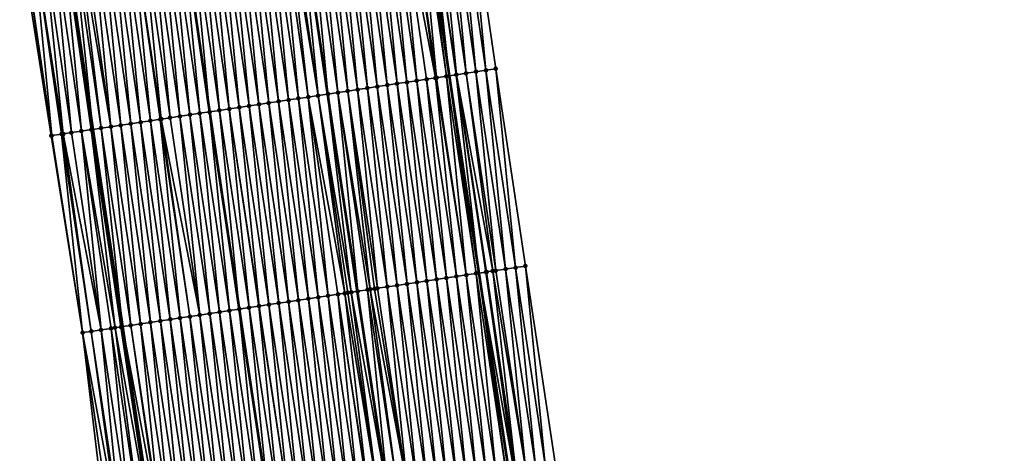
# Model space of a CAD drawing. Header units: feet. Extents: x 2010743 to 2022806, y 818705 to 837694.
# Tile 270 of 531: x 2011540 to 2011638, y 827422 to 827466. Entities that reach past the tile are written whole.
import ezdxf

# ---------------------------------------------------------------- set-up
doc = ezdxf.new("R2010")
doc.units = ezdxf.units.FT
doc.header["$MEASUREMENT"] = 0
for name, color, linetype, lineweight in [('EP_Travel Lane', 172, 'Continuous', 53), ('Road Shots', 141, 'Continuous', 100), ('STRIPING', 60, 'Continuous', 53)]:
    doc.layers.add(name, color=color, linetype=linetype, lineweight=lineweight)
doc.layers.add('I-77-MM17-21_NB-Surface-Border', color=7, linetype='Continuous')
doc.layers.add('I-77-MM17-21_NB-Surface-TIN', color=7, linetype='Continuous')

msp = doc.modelspace()

# ---------------------------------------------------------------- linework, layer by layer
at = {"layer": 'EP_Travel Lane'}
for points in [[(2011579.91, 827479.554, 307.136), (2011582.754, 827460.029, 307.132), (2011585.73, 827440.252, 307.147), (2011588.706, 827420.474, 307.162), (2011591.681, 827400.697, 307.152), (2011594.777, 827381.293, 307.175), (2011598.063, 827361.565, 307.187), (2011601.349, 827341.837, 307.243), (2011604.635, 827322.109, 307.284), (2011608.035, 827302.71, 307.321), (2011611.592, 827283.029, 307.355), (2011615.149, 827263.348, 307.39), (2011618.707, 827243.667, 307.439), (2011622.355, 827224.284, 307.499), (2011626.149, 827204.647, 307.551), (2011629.944, 827185.01, 307.612), (2011633.739, 827165.374, 307.692)], [(2011544.137, 827474.614, 308.56), (2011547.036, 827454.656, 308.531), (2011550.012, 827434.879, 308.571), (2011552.988, 827415.102, 308.601), (2011555.963, 827395.324, 308.628), (2011559.156, 827375.361, 308.668), (2011562.442, 827355.633, 308.652), (2011565.727, 827335.905, 308.666), (2011569.013, 827316.176, 308.661), (2011572.49, 827296.288, 308.675), (2011576.048, 827276.607, 308.738), (2011579.605, 827256.926, 308.763), (2011583.162, 827237.245, 308.8), (2011586.897, 827217.423, 308.839), (2011590.699, 827197.787, 308.857), (2011594.501, 827178.152, 308.927)]]:
    msp.add_polyline3d(points, dxfattribs=at)
at = {"layer": 'I-77-MM17-21_NB-Surface-Border', "color": 3, "linetype": 'Continuous', "lineweight": -3}
for points in [[(2011584.602, 827480.202, 306.948), (2011587.43, 827460.733, 306.939), (2011590.406, 827440.955, 306.978), (2011593.382, 827421.178, 306.965), (2011597.346, 827401.549, 306.933), (2011600.433, 827382.235, 306.932), (2011604.706, 827362.671, 306.905), (2011607.992, 827342.943, 306.962), (2011611.277, 827323.215, 307.005), (2011613.672, 827303.729, 307.071), (2011617.23, 827284.048, 307.116), (2011620.787, 827264.367, 307.165), (2011623.36, 827244.508, 307.251), (2011626.02, 827224.993, 307.37), (2011630.804, 827205.548, 307.382), (2011634.606, 827185.912, 307.44), (2011638.408, 827166.277, 307.495)], [(2011589.723, 827177.227, 309.091), (2011586.054, 827196.888, 309.034), (2011582.68, 827216.607, 309.012), (2011578.77, 827236.451, 309.003), (2011574.496, 827256.003, 309.004), (2011570.59, 827275.621, 308.971), (2011566.714, 827295.244, 308.907), (2011563.209, 827315.21, 308.848), (2011560.123, 827334.971, 308.829), (2011557.085, 827354.741, 308.805), (2011554.005, 827374.503, 308.799), (2011551.038, 827394.583, 308.772), (2011548.375, 827414.408, 308.741), (2011546.027, 827434.28, 308.703), (2011542.884, 827454.032, 308.661), (2011539.718, 827474.004, 308.687)]]:
    msp.add_polyline3d(points, dxfattribs=at)
at = {"layer": 'I-77-MM17-21_NB-Surface-TIN', "color": 128, "linetype": 'Continuous', "lineweight": -3}
for points in [[(2011581.497, 827459.84, 307.18), (2011579.649, 827479.518, 307.146), (2011578.658, 827479.381, 307.193)], [(2011582.486, 827459.989, 307.14), (2011579.91, 827479.554, 307.136), (2011579.649, 827479.518, 307.146)], [(2011581.497, 827459.84, 307.18), (2011582.486, 827459.989, 307.14), (2011579.649, 827479.518, 307.146)], [(2011580.639, 827479.655, 307.109), (2011579.91, 827479.554, 307.136), (2011582.754, 827460.029, 307.132)], [(2011582.486, 827459.989, 307.14), (2011582.754, 827460.029, 307.132), (2011579.91, 827479.554, 307.136)], [(2011583.485, 827460.139, 307.11), (2011581.63, 827479.792, 307.075), (2011580.639, 827479.655, 307.109)], [(2011583.475, 827460.138, 307.111), (2011580.639, 827479.655, 307.109), (2011582.754, 827460.029, 307.132)], [(2011583.475, 827460.138, 307.111), (2011583.485, 827460.139, 307.11), (2011580.639, 827479.655, 307.109)], [(2011584.463, 827460.286, 307.075), (2011582.62, 827479.929, 307.031), (2011581.63, 827479.792, 307.075)], [(2011583.485, 827460.139, 307.11), (2011584.463, 827460.286, 307.075), (2011581.63, 827479.792, 307.075)], [(2011585.452, 827460.435, 307.029), (2011583.611, 827480.066, 306.987), (2011582.62, 827479.929, 307.031)], [(2011584.463, 827460.286, 307.075), (2011585.452, 827460.435, 307.029), (2011582.62, 827479.929, 307.031)], [(2011586.441, 827460.584, 306.982), (2011584.602, 827480.202, 306.948), (2011583.611, 827480.066, 306.987)], [(2011585.452, 827460.435, 307.029), (2011586.441, 827460.584, 306.982), (2011583.611, 827480.066, 306.987)], [(2011586.441, 827460.584, 306.982), (2011587.43, 827460.733, 306.939), (2011584.602, 827480.202, 306.948)], [(2011574.575, 827458.799, 307.442), (2011572.714, 827478.561, 307.423), (2011571.724, 827478.424, 307.461)], [(2011575.564, 827458.948, 307.405), (2011573.705, 827478.697, 307.39), (2011572.714, 827478.561, 307.423)], [(2011574.575, 827458.799, 307.442), (2011575.564, 827458.948, 307.405), (2011572.714, 827478.561, 307.423)], [(2011576.552, 827459.096, 307.371), (2011574.696, 827478.834, 307.357), (2011573.705, 827478.697, 307.39)], [(2011575.564, 827458.948, 307.405), (2011576.552, 827459.096, 307.371), (2011573.705, 827478.697, 307.39)], [(2011577.541, 827459.245, 307.337), (2011575.686, 827478.971, 307.321), (2011574.696, 827478.834, 307.357)], [(2011576.552, 827459.096, 307.371), (2011577.541, 827459.245, 307.337), (2011574.696, 827478.834, 307.357)], [(2011578.53, 827459.394, 307.301), (2011576.677, 827479.108, 307.283), (2011575.686, 827478.971, 307.321)], [(2011577.541, 827459.245, 307.337), (2011578.53, 827459.394, 307.301), (2011575.686, 827478.971, 307.321)], [(2011579.519, 827459.543, 307.266), (2011577.667, 827479.245, 307.239), (2011576.677, 827479.108, 307.283)], [(2011578.53, 827459.394, 307.301), (2011579.519, 827459.543, 307.266), (2011576.677, 827479.108, 307.283)], [(2011581.385, 827459.823, 307.186), (2011578.658, 827479.381, 307.193), (2011577.667, 827479.245, 307.239)], [(2011580.508, 827459.691, 307.227), (2011581.385, 827459.823, 307.186), (2011577.667, 827479.245, 307.239)], [(2011579.519, 827459.543, 307.266), (2011580.508, 827459.691, 307.227), (2011577.667, 827479.245, 307.239)], [(2011581.385, 827459.823, 307.186), (2011581.497, 827459.84, 307.18), (2011578.658, 827479.381, 307.193)], [(2011567.653, 827457.758, 307.715), (2011565.78, 827477.603, 307.698), (2011564.79, 827477.466, 307.73)], [(2011568.641, 827457.906, 307.685), (2011566.417, 827477.691, 307.683), (2011565.78, 827477.603, 307.698)], [(2011567.653, 827457.758, 307.715), (2011568.641, 827457.906, 307.685), (2011565.78, 827477.603, 307.698)], [(2011569.63, 827458.055, 307.653), (2011566.771, 827477.74, 307.674), (2011566.417, 827477.691, 307.683)], [(2011568.641, 827457.906, 307.685), (2011569.63, 827458.055, 307.653), (2011566.417, 827477.691, 307.683)], [(2011569.63, 827458.055, 307.653), (2011567.706, 827477.869, 307.637), (2011566.771, 827477.74, 307.674)], [(2011567.761, 827477.877, 307.635), (2011567.706, 827477.869, 307.637), (2011570.563, 827458.195, 307.617)], [(2011569.63, 827458.055, 307.653), (2011570.563, 827458.195, 307.617), (2011567.706, 827477.869, 307.637)], [(2011570.619, 827458.204, 307.615), (2011568.752, 827478.013, 307.583), (2011567.761, 827477.877, 307.635)], [(2011570.619, 827458.204, 307.615), (2011567.761, 827477.877, 307.635), (2011570.563, 827458.195, 307.617)], [(2011571.608, 827458.353, 307.57), (2011569.743, 827478.15, 307.537), (2011568.752, 827478.013, 307.583)], [(2011570.619, 827458.204, 307.615), (2011571.608, 827458.353, 307.57), (2011568.752, 827478.013, 307.583)], [(2011572.597, 827458.501, 307.523), (2011570.733, 827478.287, 307.5), (2011569.743, 827478.15, 307.537)], [(2011571.608, 827458.353, 307.57), (2011572.597, 827458.501, 307.523), (2011569.743, 827478.15, 307.537)], [(2011573.586, 827458.65, 307.482), (2011571.724, 827478.424, 307.461), (2011570.733, 827478.287, 307.5)], [(2011572.597, 827458.501, 307.523), (2011573.586, 827458.65, 307.482), (2011570.733, 827478.287, 307.5)], [(2011573.586, 827458.65, 307.482), (2011574.575, 827458.799, 307.442), (2011571.724, 827478.424, 307.461)], [(2011560.73, 827456.716, 307.987), (2011558.846, 827476.645, 307.962), (2011557.855, 827476.508, 308.007)], [(2011561.719, 827456.865, 307.946), (2011559.837, 827476.782, 307.922), (2011558.846, 827476.645, 307.962)], [(2011560.73, 827456.716, 307.987), (2011561.719, 827456.865, 307.946), (2011558.846, 827476.645, 307.962)], [(2011562.708, 827457.014, 307.905), (2011560.827, 827476.919, 307.885), (2011559.837, 827476.782, 307.922)], [(2011561.719, 827456.865, 307.946), (2011562.708, 827457.014, 307.905), (2011559.837, 827476.782, 307.922)], [(2011563.697, 827457.163, 307.867), (2011561.818, 827477.056, 307.849), (2011560.827, 827476.919, 307.885)], [(2011562.708, 827457.014, 307.905), (2011563.697, 827457.163, 307.867), (2011560.827, 827476.919, 307.885)], [(2011564.686, 827457.311, 307.83), (2011562.808, 827477.192, 307.809), (2011561.818, 827477.056, 307.849)], [(2011563.697, 827457.163, 307.867), (2011564.686, 827457.311, 307.83), (2011561.818, 827477.056, 307.849)], [(2011565.675, 827457.46, 307.788), (2011563.799, 827477.329, 307.77), (2011562.808, 827477.192, 307.809)], [(2011564.686, 827457.311, 307.83), (2011565.675, 827457.46, 307.788), (2011562.808, 827477.192, 307.809)], [(2011566.664, 827457.609, 307.749), (2011564.79, 827477.466, 307.73), (2011563.799, 827477.329, 307.77)], [(2011565.675, 827457.46, 307.788), (2011566.664, 827457.609, 307.749), (2011563.799, 827477.329, 307.77)], [(2011566.664, 827457.609, 307.749), (2011567.653, 827457.758, 307.715), (2011564.79, 827477.466, 307.73)], [(2011552.819, 827455.526, 308.313), (2011550.921, 827475.551, 308.296), (2011549.931, 827475.414, 308.335)], [(2011553.902, 827455.689, 308.272), (2011551.912, 827475.688, 308.256), (2011550.921, 827475.551, 308.296)], [(2011552.819, 827455.526, 308.313), (2011553.808, 827455.675, 308.276), (2011550.921, 827475.551, 308.296)], [(2011553.808, 827455.675, 308.276), (2011553.902, 827455.689, 308.272), (2011550.921, 827475.551, 308.296)], [(2011554.797, 827455.824, 308.236), (2011552.902, 827475.824, 308.217), (2011551.912, 827475.688, 308.256)], [(2011553.902, 827455.689, 308.272), (2011554.797, 827455.824, 308.236), (2011551.912, 827475.688, 308.256)], [(2011555.786, 827455.973, 308.197), (2011553.893, 827475.961, 308.178), (2011552.902, 827475.824, 308.217)], [(2011554.797, 827455.824, 308.236), (2011555.786, 827455.973, 308.197), (2011552.902, 827475.824, 308.217)], [(2011556.775, 827456.121, 308.158), (2011554.884, 827476.098, 308.136), (2011553.893, 827475.961, 308.178)], [(2011555.786, 827455.973, 308.197), (2011556.775, 827456.121, 308.158), (2011553.893, 827475.961, 308.178)], [(2011557.764, 827456.27, 308.118), (2011555.874, 827476.235, 308.098), (2011554.884, 827476.098, 308.136)], [(2011556.775, 827456.121, 308.158), (2011557.764, 827456.27, 308.118), (2011554.884, 827476.098, 308.136)], [(2011556.865, 827476.372, 308.059), (2011555.874, 827476.235, 308.098), (2011558.753, 827456.419, 308.076)], [(2011557.764, 827456.27, 308.118), (2011558.753, 827456.419, 308.076), (2011555.874, 827476.235, 308.098)], [(2011559.742, 827456.568, 308.033), (2011557.855, 827476.508, 308.007), (2011556.865, 827476.372, 308.059)], [(2011559.742, 827456.568, 308.033), (2011556.865, 827476.372, 308.059), (2011558.753, 827456.419, 308.076)], [(2011559.742, 827456.568, 308.033), (2011560.73, 827456.716, 307.987), (2011557.855, 827476.508, 308.007)], [(2011545.897, 827454.485, 308.58), (2011543.987, 827474.593, 308.565), (2011542.997, 827474.456, 308.595)], [(2011546.886, 827454.634, 308.536), (2011544.137, 827474.614, 308.56), (2011543.987, 827474.593, 308.565)], [(2011545.897, 827454.485, 308.58), (2011546.886, 827454.634, 308.536), (2011543.987, 827474.593, 308.565)], [(2011544.978, 827474.73, 308.531), (2011544.137, 827474.614, 308.56), (2011547.036, 827454.656, 308.531)], [(2011546.886, 827454.634, 308.536), (2011547.036, 827454.656, 308.531), (2011544.137, 827474.614, 308.56)], [(2011547.875, 827454.783, 308.501), (2011545.495, 827474.801, 308.513), (2011544.978, 827474.73, 308.531)], [(2011547.875, 827454.783, 308.501), (2011544.978, 827474.73, 308.531), (2011547.036, 827454.656, 308.531)], [(2011548.864, 827454.931, 308.462), (2011545.968, 827474.867, 308.493), (2011545.495, 827474.801, 308.513)], [(2011547.875, 827454.783, 308.501), (2011548.864, 827454.931, 308.462), (2011545.495, 827474.801, 308.513)], [(2011548.864, 827454.931, 308.462), (2011546.959, 827475.003, 308.448), (2011545.968, 827474.867, 308.493)], [(2011549.853, 827455.08, 308.42), (2011547.95, 827475.14, 308.41), (2011546.959, 827475.003, 308.448)], [(2011548.864, 827454.931, 308.462), (2011549.853, 827455.08, 308.42), (2011546.959, 827475.003, 308.448)], [(2011550.842, 827455.229, 308.383), (2011548.94, 827475.277, 308.373), (2011547.95, 827475.14, 308.41)], [(2011549.853, 827455.08, 308.42), (2011550.842, 827455.229, 308.383), (2011547.95, 827475.14, 308.41)], [(2011551.831, 827455.378, 308.349), (2011549.931, 827475.414, 308.335), (2011548.94, 827475.277, 308.373)], [(2011550.842, 827455.229, 308.383), (2011551.831, 827455.378, 308.349), (2011548.94, 827475.277, 308.373)], [(2011551.831, 827455.378, 308.349), (2011552.819, 827455.526, 308.313), (2011549.931, 827475.414, 308.335)], [(2011542.884, 827454.032, 308.661), (2011540.025, 827474.046, 308.68), (2011539.718, 827474.004, 308.687)], [(2011542.931, 827454.039, 308.66), (2011541.015, 827474.183, 308.662), (2011540.025, 827474.046, 308.68)], [(2011542.884, 827454.032, 308.661), (2011542.931, 827454.039, 308.66), (2011540.025, 827474.046, 308.68)], [(2011544.09, 827454.213, 308.637), (2011542.006, 827474.319, 308.624), (2011541.015, 827474.183, 308.662)], [(2011542.931, 827454.039, 308.66), (2011543.92, 827454.188, 308.642), (2011541.015, 827474.183, 308.662)], [(2011543.92, 827454.188, 308.642), (2011544.09, 827454.213, 308.637), (2011541.015, 827474.183, 308.662)], [(2011544.908, 827454.336, 308.613), (2011542.997, 827474.456, 308.595), (2011542.006, 827474.319, 308.624)], [(2011544.09, 827454.213, 308.637), (2011544.908, 827454.336, 308.613), (2011542.006, 827474.319, 308.624)], [(2011544.908, 827454.336, 308.613), (2011545.897, 827454.485, 308.58), (2011542.997, 827474.456, 308.595)], [(2011583.484, 827439.914, 307.235), (2011581.385, 827459.823, 307.186), (2011580.508, 827459.691, 307.227)], [(2011584.473, 827440.063, 307.192), (2011581.497, 827459.84, 307.18), (2011581.385, 827459.823, 307.186)], [(2011583.484, 827439.914, 307.235), (2011584.473, 827440.063, 307.192), (2011581.385, 827459.823, 307.186)], [(2011584.473, 827440.063, 307.192), (2011582.486, 827459.989, 307.14), (2011581.497, 827459.84, 307.18)], [(2011585.462, 827440.211, 307.155), (2011582.754, 827460.029, 307.132), (2011582.486, 827459.989, 307.14)], [(2011584.473, 827440.063, 307.192), (2011585.462, 827440.211, 307.155), (2011582.486, 827459.989, 307.14)], [(2011583.475, 827460.138, 307.111), (2011582.754, 827460.029, 307.132), (2011585.73, 827440.252, 307.147)], [(2011585.462, 827440.211, 307.155), (2011585.73, 827440.252, 307.147), (2011582.754, 827460.029, 307.132)], [(2011586.45, 827440.36, 307.127), (2011583.485, 827460.139, 307.11), (2011583.475, 827460.138, 307.111)], [(2011586.45, 827440.36, 307.127), (2011583.475, 827460.138, 307.111), (2011585.73, 827440.252, 307.147)], [(2011587.134, 827440.463, 307.111), (2011584.463, 827460.286, 307.075), (2011583.485, 827460.139, 307.11)], [(2011586.45, 827440.36, 307.127), (2011586.518, 827440.37, 307.126), (2011583.485, 827460.139, 307.11)], [(2011586.518, 827440.37, 307.126), (2011587.134, 827440.463, 307.111), (2011583.485, 827460.139, 307.11)], [(2011587.439, 827440.509, 307.102), (2011585.452, 827460.435, 307.029), (2011584.463, 827460.286, 307.075)], [(2011587.134, 827440.463, 307.111), (2011587.439, 827440.509, 307.102), (2011584.463, 827460.286, 307.075)], [(2011588.428, 827440.658, 307.065), (2011586.441, 827460.584, 306.982), (2011585.452, 827460.435, 307.029)], [(2011587.439, 827440.509, 307.102), (2011588.428, 827440.658, 307.065), (2011585.452, 827460.435, 307.029)], [(2011589.417, 827440.806, 307.024), (2011587.43, 827460.733, 306.939), (2011586.441, 827460.584, 306.982)], [(2011588.428, 827440.658, 307.065), (2011589.417, 827440.806, 307.024), (2011586.441, 827460.584, 306.982)], [(2011589.417, 827440.806, 307.024), (2011590.406, 827440.955, 306.978), (2011587.43, 827460.733, 306.939)], [(2011576.562, 827438.873, 307.506), (2011574.575, 827458.799, 307.442), (2011573.586, 827458.65, 307.482)], [(2011577.551, 827439.021, 307.463), (2011575.564, 827458.948, 307.405), (2011574.575, 827458.799, 307.442)], [(2011576.562, 827438.873, 307.506), (2011577.551, 827439.021, 307.463), (2011574.575, 827458.799, 307.442)], [(2011578.539, 827439.17, 307.423), (2011576.552, 827459.096, 307.371), (2011575.564, 827458.948, 307.405)], [(2011577.551, 827439.021, 307.463), (2011578.539, 827439.17, 307.423), (2011575.564, 827458.948, 307.405)], [(2011579.528, 827439.319, 307.388), (2011577.541, 827459.245, 307.337), (2011576.552, 827459.096, 307.371)], [(2011578.539, 827439.17, 307.423), (2011579.528, 827439.319, 307.388), (2011576.552, 827459.096, 307.371)], [(2011580.517, 827439.468, 307.353), (2011578.53, 827459.394, 307.301), (2011577.541, 827459.245, 307.337)], [(2011579.528, 827439.319, 307.388), (2011580.517, 827439.468, 307.353), (2011577.541, 827459.245, 307.337)], [(2011581.506, 827439.616, 307.316), (2011579.519, 827459.543, 307.266), (2011578.53, 827459.394, 307.301)], [(2011580.517, 827439.468, 307.353), (2011581.506, 827439.616, 307.316), (2011578.53, 827459.394, 307.301)], [(2011582.495, 827439.765, 307.277), (2011580.508, 827459.691, 307.227), (2011579.519, 827459.543, 307.266)], [(2011581.506, 827439.616, 307.316), (2011582.495, 827439.765, 307.277), (2011579.519, 827459.543, 307.266)], [(2011582.495, 827439.765, 307.277), (2011583.484, 827439.914, 307.235), (2011580.508, 827459.691, 307.227)], [(2011570.628, 827437.98, 307.727), (2011568.641, 827457.906, 307.685), (2011567.653, 827457.758, 307.715)], [(2011572.3, 827438.232, 307.679), (2011569.63, 827458.055, 307.653), (2011568.641, 827457.906, 307.685)], [(2011570.628, 827437.98, 307.727), (2011571.617, 827438.129, 307.694), (2011568.641, 827457.906, 307.685)], [(2011571.617, 827438.129, 307.694), (2011572.3, 827438.232, 307.679), (2011568.641, 827457.906, 307.685)], [(2011572.95, 827438.329, 307.662), (2011570.563, 827458.195, 307.617), (2011569.63, 827458.055, 307.653)], [(2011572.3, 827438.232, 307.679), (2011572.606, 827438.278, 307.672), (2011569.63, 827458.055, 307.653)], [(2011572.606, 827438.278, 307.672), (2011572.95, 827438.329, 307.662), (2011569.63, 827458.055, 307.653)], [(2011570.619, 827458.204, 307.615), (2011570.563, 827458.195, 307.617), (2011573.539, 827438.418, 307.642)], [(2011572.95, 827438.329, 307.662), (2011573.539, 827438.418, 307.642), (2011570.563, 827458.195, 307.617)], [(2011573.595, 827438.427, 307.64), (2011571.608, 827458.353, 307.57), (2011570.619, 827458.204, 307.615)], [(2011573.595, 827438.427, 307.64), (2011570.619, 827458.204, 307.615), (2011573.539, 827438.418, 307.642)], [(2011574.862, 827438.617, 307.583), (2011572.597, 827458.501, 307.523), (2011571.608, 827458.353, 307.57)], [(2011573.595, 827438.427, 307.64), (2011574.584, 827438.575, 307.596), (2011571.608, 827458.353, 307.57)], [(2011574.584, 827438.575, 307.596), (2011574.862, 827438.617, 307.583), (2011571.608, 827458.353, 307.57)], [(2011575.573, 827438.724, 307.55), (2011573.586, 827458.65, 307.482), (2011572.597, 827458.501, 307.523)], [(2011574.862, 827438.617, 307.583), (2011575.297, 827438.683, 307.562), (2011572.597, 827458.501, 307.523)], [(2011575.297, 827438.683, 307.562), (2011575.573, 827438.724, 307.55), (2011572.597, 827458.501, 307.523)], [(2011575.573, 827438.724, 307.55), (2011576.562, 827438.873, 307.506), (2011573.586, 827458.65, 307.482)], [(2011563.706, 827436.939, 308.003), (2011561.719, 827456.865, 307.946), (2011560.73, 827456.716, 307.987)], [(2011564.695, 827437.088, 307.958), (2011562.708, 827457.014, 307.905), (2011561.719, 827456.865, 307.946)], [(2011563.706, 827436.939, 308.003), (2011564.695, 827437.088, 307.958), (2011561.719, 827456.865, 307.946)], [(2011565.684, 827437.236, 307.917), (2011563.697, 827457.163, 307.867), (2011562.708, 827457.014, 307.905)], [(2011564.695, 827437.088, 307.958), (2011565.684, 827437.236, 307.917), (2011562.708, 827457.014, 307.905)], [(2011566.673, 827437.385, 307.879), (2011564.686, 827457.311, 307.83), (2011563.697, 827457.163, 307.867)], [(2011565.684, 827437.236, 307.917), (2011566.673, 827437.385, 307.879), (2011563.697, 827457.163, 307.867)], [(2011567.662, 827437.534, 307.842), (2011565.675, 827457.46, 307.788), (2011564.686, 827457.311, 307.83)], [(2011566.673, 827437.385, 307.879), (2011567.662, 827437.534, 307.842), (2011564.686, 827457.311, 307.83)], [(2011568.651, 827437.683, 307.802), (2011566.664, 827457.609, 307.749), (2011565.675, 827457.46, 307.788)], [(2011567.662, 827437.534, 307.842), (2011568.651, 827437.683, 307.802), (2011565.675, 827457.46, 307.788)], [(2011569.64, 827437.831, 307.764), (2011567.653, 827457.758, 307.715), (2011566.664, 827457.609, 307.749)], [(2011568.651, 827437.683, 307.802), (2011569.64, 827437.831, 307.764), (2011566.664, 827457.609, 307.749)], [(2011569.64, 827437.831, 307.764), (2011570.628, 827437.98, 307.727), (2011567.653, 827457.758, 307.715)], [(2011557.773, 827436.047, 308.258), (2011554.797, 827455.824, 308.236), (2011553.902, 827455.689, 308.272)], [(2011557.773, 827436.047, 308.258), (2011555.786, 827455.973, 308.197), (2011554.797, 827455.824, 308.236)], [(2011558.762, 827436.195, 308.218), (2011556.775, 827456.121, 308.158), (2011555.786, 827455.973, 308.197)], [(2011557.773, 827436.047, 308.258), (2011558.762, 827436.195, 308.218), (2011555.786, 827455.973, 308.197)], [(2011559.751, 827436.344, 308.176), (2011557.764, 827456.27, 308.118), (2011556.775, 827456.121, 308.158)], [(2011558.762, 827436.195, 308.218), (2011559.751, 827436.344, 308.176), (2011556.775, 827456.121, 308.158)], [(2011560.74, 827436.493, 308.133), (2011558.753, 827456.419, 308.076), (2011557.764, 827456.27, 308.118)], [(2011559.751, 827436.344, 308.176), (2011560.74, 827436.493, 308.133), (2011557.764, 827456.27, 308.118)], [(2011559.742, 827456.568, 308.033), (2011558.753, 827456.419, 308.076), (2011561.729, 827436.642, 308.094)], [(2011560.74, 827436.493, 308.133), (2011561.729, 827436.642, 308.094), (2011558.753, 827456.419, 308.076)], [(2011562.717, 827436.79, 308.053), (2011560.73, 827456.716, 307.987), (2011559.742, 827456.568, 308.033)], [(2011562.717, 827436.79, 308.053), (2011559.742, 827456.568, 308.033), (2011561.729, 827436.642, 308.094)], [(2011562.717, 827436.79, 308.053), (2011563.704, 827436.939, 308.003), (2011560.73, 827456.716, 307.987)], [(2011563.704, 827436.939, 308.003), (2011563.706, 827436.939, 308.003), (2011560.73, 827456.716, 307.987)], [(2011550.851, 827435.005, 308.535), (2011548.864, 827454.931, 308.462), (2011547.875, 827454.783, 308.501)], [(2011551.84, 827435.154, 308.489), (2011549.853, 827455.08, 308.42), (2011548.864, 827454.931, 308.462)], [(2011550.851, 827435.005, 308.535), (2011551.84, 827435.154, 308.489), (2011548.864, 827454.931, 308.462)], [(2011552.829, 827435.303, 308.447), (2011550.842, 827455.229, 308.383), (2011549.853, 827455.08, 308.42)], [(2011551.84, 827435.154, 308.489), (2011552.829, 827435.303, 308.447), (2011549.853, 827455.08, 308.42)], [(2011553.818, 827435.452, 308.409), (2011551.831, 827455.378, 308.349), (2011550.842, 827455.229, 308.383)], [(2011552.829, 827435.303, 308.447), (2011553.818, 827435.452, 308.409), (2011550.842, 827455.229, 308.383)], [(2011554.806, 827435.6, 308.374), (2011552.819, 827455.526, 308.313), (2011551.831, 827455.378, 308.349)], [(2011553.818, 827435.452, 308.409), (2011554.806, 827435.6, 308.374), (2011551.831, 827455.378, 308.349)], [(2011555.795, 827435.749, 308.337), (2011553.808, 827455.675, 308.276), (2011552.819, 827455.526, 308.313)], [(2011554.806, 827435.6, 308.374), (2011555.795, 827435.749, 308.337), (2011552.819, 827455.526, 308.313)], [(2011556.784, 827435.898, 308.299), (2011553.902, 827455.689, 308.272), (2011553.808, 827455.675, 308.276)], [(2011555.795, 827435.749, 308.337), (2011556.784, 827435.898, 308.299), (2011553.808, 827455.675, 308.276)], [(2011556.784, 827435.898, 308.299), (2011557.773, 827436.047, 308.258), (2011553.902, 827455.689, 308.272)], [(2011546.027, 827434.28, 308.703), (2011542.931, 827454.039, 308.66), (2011542.884, 827454.032, 308.661)], [(2011546.027, 827434.28, 308.703), (2011543.92, 827454.188, 308.642), (2011542.931, 827454.039, 308.66)], [(2011546.895, 827434.41, 308.682), (2011544.09, 827454.213, 308.637), (2011543.92, 827454.188, 308.642)], [(2011546.027, 827434.28, 308.703), (2011546.895, 827434.41, 308.682), (2011543.92, 827454.188, 308.642)], [(2011547.884, 827434.559, 308.648), (2011544.908, 827454.336, 308.613), (2011544.09, 827454.213, 308.637)], [(2011546.895, 827434.41, 308.682), (2011547.884, 827434.559, 308.648), (2011544.09, 827454.213, 308.637)], [(2011547.884, 827434.559, 308.648), (2011545.897, 827454.485, 308.58), (2011544.908, 827454.336, 308.613)], [(2011549.281, 827434.769, 308.6), (2011546.886, 827454.634, 308.536), (2011545.897, 827454.485, 308.58)], [(2011547.884, 827434.559, 308.648), (2011548.873, 827434.708, 308.615), (2011545.897, 827454.485, 308.58)], [(2011548.873, 827434.708, 308.615), (2011549.281, 827434.769, 308.6), (2011545.897, 827454.485, 308.58)], [(2011549.862, 827434.857, 308.577), (2011547.036, 827454.656, 308.531), (2011546.886, 827454.634, 308.536)], [(2011549.281, 827434.769, 308.6), (2011549.862, 827434.857, 308.577), (2011546.886, 827454.634, 308.536)], [(2011547.875, 827454.783, 308.501), (2011547.036, 827454.656, 308.531), (2011550.012, 827434.879, 308.571)], [(2011549.862, 827434.857, 308.577), (2011550.012, 827434.879, 308.571), (2011547.036, 827454.656, 308.531)], [(2011550.851, 827435.005, 308.535), (2011547.875, 827454.783, 308.501), (2011550.012, 827434.879, 308.571)], [(2011586.46, 827420.137, 307.243), (2011584.473, 827440.063, 307.192), (2011583.484, 827439.914, 307.235)], [(2011587.448, 827420.285, 307.208), (2011585.462, 827440.211, 307.155), (2011584.473, 827440.063, 307.192)], [(2011586.46, 827420.137, 307.243), (2011587.448, 827420.285, 307.208), (2011584.473, 827440.063, 307.192)], [(2011588.437, 827420.434, 307.17), (2011585.73, 827440.252, 307.147), (2011585.462, 827440.211, 307.155)], [(2011587.448, 827420.285, 307.208), (2011588.437, 827420.434, 307.17), (2011585.462, 827440.211, 307.155)], [(2011589.247, 827420.556, 307.147), (2011586.45, 827440.36, 307.127), (2011585.73, 827440.252, 307.147)], [(2011589.247, 827420.556, 307.147), (2011585.73, 827440.252, 307.147), (2011588.706, 827420.474, 307.162)], [(2011588.437, 827420.434, 307.17), (2011588.706, 827420.474, 307.162), (2011585.73, 827440.252, 307.147)], [(2011589.426, 827420.583, 307.142), (2011586.518, 827440.37, 307.126), (2011586.45, 827440.36, 307.127)], [(2011589.247, 827420.556, 307.147), (2011589.426, 827420.583, 307.142), (2011586.45, 827440.36, 307.127)], [(2011589.426, 827420.583, 307.142), (2011587.134, 827440.463, 307.111), (2011586.518, 827440.37, 307.126)], [(2011590.415, 827420.732, 307.105), (2011587.439, 827440.509, 307.102), (2011587.134, 827440.463, 307.111)], [(2011589.426, 827420.583, 307.142), (2011590.415, 827420.732, 307.105), (2011587.134, 827440.463, 307.111)], [(2011590.415, 827420.732, 307.105), (2011588.428, 827440.658, 307.065), (2011587.439, 827440.509, 307.102)], [(2011591.404, 827420.88, 307.062), (2011589.417, 827440.806, 307.024), (2011588.428, 827440.658, 307.065)], [(2011590.415, 827420.732, 307.105), (2011591.404, 827420.88, 307.062), (2011588.428, 827440.658, 307.065)], [(2011592.393, 827421.029, 307.014), (2011590.406, 827440.955, 306.978), (2011589.417, 827440.806, 307.024)], [(2011591.404, 827420.88, 307.062), (2011592.393, 827421.029, 307.014), (2011589.417, 827440.806, 307.024)], [(2011592.393, 827421.029, 307.014), (2011593.382, 827421.178, 306.965), (2011590.406, 827440.955, 306.978)], [(2011580.526, 827419.244, 307.475), (2011578.539, 827439.17, 307.423), (2011577.551, 827439.021, 307.463)], [(2011581.515, 827419.393, 307.434), (2011579.528, 827439.319, 307.388), (2011578.539, 827439.17, 307.423)], [(2011580.526, 827419.244, 307.475), (2011581.515, 827419.393, 307.434), (2011578.539, 827439.17, 307.423)], [(2011582.504, 827419.542, 307.399), (2011580.517, 827439.468, 307.353), (2011579.528, 827439.319, 307.388)], [(2011581.515, 827419.393, 307.434), (2011582.504, 827419.542, 307.399), (2011579.528, 827439.319, 307.388)], [(2011583.493, 827419.69, 307.363), (2011581.506, 827439.616, 307.316), (2011580.517, 827439.468, 307.353)], [(2011582.504, 827419.542, 307.399), (2011583.493, 827419.69, 307.363), (2011580.517, 827439.468, 307.353)], [(2011584.482, 827419.839, 307.325), (2011582.495, 827439.765, 307.277), (2011581.506, 827439.616, 307.316)], [(2011583.493, 827419.69, 307.363), (2011584.482, 827419.839, 307.325), (2011581.506, 827439.616, 307.316)], [(2011585.471, 827419.988, 307.282), (2011583.484, 827439.914, 307.235), (2011582.495, 827439.765, 307.277)], [(2011584.482, 827419.839, 307.325), (2011585.471, 827419.988, 307.282), (2011582.495, 827439.765, 307.277)], [(2011585.471, 827419.988, 307.282), (2011586.46, 827420.137, 307.243), (2011583.484, 827439.914, 307.235)], [(2011573.604, 827418.203, 307.737), (2011571.617, 827438.129, 307.694), (2011570.628, 827437.98, 307.727)], [(2011574.609, 827418.354, 307.703), (2011572.3, 827438.232, 307.679), (2011571.617, 827438.129, 307.694)], [(2011573.604, 827418.203, 307.737), (2011574.593, 827418.352, 307.703), (2011571.617, 827438.129, 307.694)], [(2011574.593, 827418.352, 307.703), (2011574.609, 827418.354, 307.703), (2011571.617, 827438.129, 307.694)], [(2011575.582, 827418.5, 307.675), (2011572.606, 827438.278, 307.672), (2011572.3, 827438.232, 307.679)], [(2011574.609, 827418.354, 307.703), (2011575.582, 827418.5, 307.675), (2011572.3, 827438.232, 307.679)], [(2011575.582, 827418.5, 307.675), (2011572.95, 827438.329, 307.662), (2011572.606, 827438.278, 307.672)], [(2011572.95, 827438.329, 307.662), (2011576.515, 827418.641, 307.646), (2011573.539, 827438.418, 307.642)], [(2011575.582, 827418.5, 307.675), (2011576.515, 827418.641, 307.646), (2011572.95, 827438.329, 307.662)], [(2011573.595, 827438.427, 307.64), (2011573.539, 827438.418, 307.642), (2011576.515, 827418.641, 307.646)], [(2011576.571, 827418.649, 307.644), (2011574.584, 827438.575, 307.596), (2011573.595, 827438.427, 307.64)], [(2011576.571, 827418.649, 307.644), (2011573.595, 827438.427, 307.64), (2011576.515, 827418.641, 307.646)], [(2011577.56, 827418.798, 307.601), (2011574.862, 827438.617, 307.583), (2011574.584, 827438.575, 307.596)], [(2011576.571, 827418.649, 307.644), (2011577.56, 827418.798, 307.601), (2011574.584, 827438.575, 307.596)], [(2011578.549, 827418.947, 307.557), (2011575.297, 827438.683, 307.562), (2011574.862, 827438.617, 307.583)], [(2011577.56, 827418.798, 307.601), (2011578.549, 827418.947, 307.557), (2011574.862, 827438.617, 307.583)], [(2011578.549, 827418.947, 307.557), (2011575.573, 827438.724, 307.55), (2011575.297, 827438.683, 307.562)], [(2011578.549, 827418.947, 307.557), (2011576.562, 827438.873, 307.506), (2011575.573, 827438.724, 307.55)], [(2011579.537, 827419.095, 307.516), (2011577.551, 827439.021, 307.463), (2011576.562, 827438.873, 307.506)], [(2011578.549, 827418.947, 307.557), (2011579.537, 827419.095, 307.516), (2011576.562, 827438.873, 307.506)], [(2011579.537, 827419.095, 307.516), (2011580.526, 827419.244, 307.475), (2011577.551, 827439.021, 307.463)], [(2011566.682, 827417.162, 308.033), (2011564.695, 827437.088, 307.958), (2011563.706, 827436.939, 308.003)], [(2011567.671, 827417.31, 307.988), (2011565.684, 827437.236, 307.917), (2011564.695, 827437.088, 307.958)], [(2011566.682, 827417.162, 308.033), (2011567.671, 827417.31, 307.988), (2011564.695, 827437.088, 307.958)], [(2011568.66, 827417.459, 307.944), (2011566.673, 827437.385, 307.879), (2011565.684, 827437.236, 307.917)], [(2011567.671, 827417.31, 307.988), (2011568.66, 827417.459, 307.944), (2011565.684, 827437.236, 307.917)], [(2011569.649, 827417.608, 307.902), (2011567.662, 827437.534, 307.842), (2011566.673, 827437.385, 307.879)], [(2011568.66, 827417.459, 307.944), (2011569.649, 827417.608, 307.902), (2011566.673, 827437.385, 307.879)], [(2011570.638, 827417.757, 307.864), (2011568.651, 827437.683, 307.802), (2011567.662, 827437.534, 307.842)], [(2011569.649, 827417.608, 307.902), (2011570.638, 827417.757, 307.864), (2011567.662, 827437.534, 307.842)], [(2011571.626, 827417.905, 307.817), (2011569.64, 827437.831, 307.764), (2011568.651, 827437.683, 307.802)], [(2011570.638, 827417.757, 307.864), (2011571.626, 827417.905, 307.817), (2011568.651, 827437.683, 307.802)], [(2011572.615, 827418.054, 307.777), (2011570.628, 827437.98, 307.727), (2011569.64, 827437.831, 307.764)], [(2011571.626, 827417.905, 307.817), (2011572.615, 827418.054, 307.777), (2011569.64, 827437.831, 307.764)], [(2011572.615, 827418.054, 307.777), (2011573.604, 827418.203, 307.737), (2011570.628, 827437.98, 307.727)], [(2011560.749, 827416.269, 308.278), (2011558.762, 827436.195, 308.218), (2011557.773, 827436.047, 308.258)], [(2011561.738, 827416.418, 308.241), (2011559.751, 827436.344, 308.176), (2011558.762, 827436.195, 308.218)], [(2011560.749, 827416.269, 308.278), (2011561.738, 827416.418, 308.241), (2011558.762, 827436.195, 308.218)], [(2011562.727, 827416.567, 308.203), (2011560.74, 827436.493, 308.133), (2011559.751, 827436.344, 308.176)], [(2011561.738, 827416.418, 308.241), (2011562.727, 827416.567, 308.203), (2011559.751, 827436.344, 308.176)], [(2011563.715, 827416.715, 308.164), (2011561.729, 827436.642, 308.094), (2011560.74, 827436.493, 308.133)], [(2011562.727, 827416.567, 308.203), (2011563.715, 827416.715, 308.164), (2011560.74, 827436.493, 308.133)], [(2011562.717, 827436.79, 308.053), (2011561.729, 827436.642, 308.094), (2011564.704, 827416.864, 308.127)], [(2011563.715, 827416.715, 308.164), (2011564.704, 827416.864, 308.127), (2011561.729, 827436.642, 308.094)], [(2011565.693, 827417.013, 308.087), (2011563.704, 827436.939, 308.003), (2011562.717, 827436.79, 308.053)], [(2011565.693, 827417.013, 308.087), (2011562.717, 827436.79, 308.053), (2011564.704, 827416.864, 308.127)], [(2011565.693, 827417.013, 308.087), (2011566.682, 827417.162, 308.033), (2011563.704, 827436.939, 308.003)], [(2011566.682, 827417.162, 308.033), (2011563.706, 827436.939, 308.003), (2011563.704, 827436.939, 308.003)], [(2011553.827, 827415.228, 308.57), (2011551.84, 827435.154, 308.489), (2011550.851, 827435.005, 308.535)], [(2011554.816, 827415.377, 308.528), (2011552.829, 827435.303, 308.447), (2011551.84, 827435.154, 308.489)], [(2011553.827, 827415.228, 308.57), (2011554.816, 827415.377, 308.528), (2011551.84, 827435.154, 308.489)], [(2011555.804, 827415.525, 308.485), (2011553.818, 827435.452, 308.409), (2011552.829, 827435.303, 308.447)], [(2011554.816, 827415.377, 308.528), (2011555.804, 827415.525, 308.485), (2011552.829, 827435.303, 308.447)], [(2011556.793, 827415.674, 308.443), (2011554.806, 827435.6, 308.374), (2011553.818, 827435.452, 308.409)], [(2011555.804, 827415.525, 308.485), (2011556.793, 827415.674, 308.443), (2011553.818, 827435.452, 308.409)], [(2011557.782, 827415.823, 308.402), (2011555.795, 827435.749, 308.337), (2011554.806, 827435.6, 308.374)], [(2011556.793, 827415.674, 308.443), (2011557.782, 827415.823, 308.402), (2011554.806, 827435.6, 308.374)], [(2011558.771, 827415.972, 308.361), (2011556.784, 827435.898, 308.299), (2011555.795, 827435.749, 308.337)], [(2011557.782, 827415.823, 308.402), (2011558.771, 827415.972, 308.361), (2011555.795, 827435.749, 308.337)], [(2011559.76, 827416.12, 308.319), (2011557.773, 827436.047, 308.258), (2011556.784, 827435.898, 308.299)], [(2011558.771, 827415.972, 308.361), (2011559.76, 827416.12, 308.319), (2011556.784, 827435.898, 308.299)], [(2011559.76, 827416.12, 308.319), (2011560.749, 827416.269, 308.278), (2011557.773, 827436.047, 308.258)], [(2011549.648, 827414.599, 308.709), (2011546.895, 827434.41, 308.682), (2011546.027, 827434.28, 308.703)], [(2011548.375, 827414.408, 308.741), (2011548.882, 827414.484, 308.727), (2011546.027, 827434.28, 308.703)], [(2011548.882, 827414.484, 308.727), (2011549.648, 827414.599, 308.709), (2011546.027, 827434.28, 308.703)], [(2011549.871, 827414.633, 308.704), (2011547.884, 827434.559, 308.648), (2011546.895, 827434.41, 308.682)], [(2011549.648, 827414.599, 308.709), (2011549.871, 827414.633, 308.704), (2011546.895, 827434.41, 308.682)], [(2011550.86, 827414.782, 308.673), (2011548.873, 827434.708, 308.615), (2011547.884, 827434.559, 308.648)], [(2011549.871, 827414.633, 308.704), (2011550.86, 827414.782, 308.673), (2011547.884, 827434.559, 308.648)], [(2011551.849, 827414.93, 308.64), (2011549.281, 827434.769, 308.6), (2011548.873, 827434.708, 308.615)], [(2011550.86, 827414.782, 308.673), (2011551.849, 827414.93, 308.64), (2011548.873, 827434.708, 308.615)], [(2011552.838, 827415.079, 308.606), (2011549.862, 827434.857, 308.577), (2011549.281, 827434.769, 308.6)], [(2011551.849, 827414.93, 308.64), (2011552.838, 827415.079, 308.606), (2011549.281, 827434.769, 308.6)], [(2011552.838, 827415.079, 308.606), (2011550.012, 827434.879, 308.571), (2011549.862, 827434.857, 308.577)], [(2011553.741, 827415.215, 308.574), (2011550.851, 827435.005, 308.535), (2011550.012, 827434.879, 308.571)], [(2011553.741, 827415.215, 308.574), (2011550.012, 827434.879, 308.571), (2011552.988, 827415.102, 308.601)], [(2011552.838, 827415.079, 308.606), (2011552.988, 827415.102, 308.601), (2011550.012, 827434.879, 308.571)], [(2011553.741, 827415.215, 308.574), (2011553.827, 827415.228, 308.57), (2011550.851, 827435.005, 308.535)]]:
    msp.add_3dface(points, dxfattribs=at)
at = {"layer": 'Road Shots', "lineweight": 100}
for p in [(2011581.385, 827459.823, 307.186), (2011581.497, 827459.84, 307.18), (2011582.486, 827459.989, 307.14), (2011583.475, 827460.138, 307.111), (2011583.485, 827460.139, 307.11), (2011584.463, 827460.286, 307.075), (2011585.452, 827460.435, 307.029), (2011586.441, 827460.584, 306.982), (2011587.43, 827460.733, 306.939), (2011574.575, 827458.799, 307.442), (2011575.564, 827458.948, 307.405), (2011576.552, 827459.096, 307.371), (2011577.541, 827459.245, 307.337), (2011578.53, 827459.394, 307.301), (2011579.519, 827459.543, 307.266), (2011580.508, 827459.691, 307.227), (2011568.641, 827457.906, 307.685), (2011569.63, 827458.055, 307.653), (2011570.619, 827458.204, 307.615), (2011571.608, 827458.353, 307.57), (2011572.597, 827458.501, 307.523), (2011573.586, 827458.65, 307.482), (2011561.719, 827456.865, 307.946), (2011562.708, 827457.014, 307.905), (2011563.697, 827457.163, 307.867), (2011564.686, 827457.311, 307.83), (2011565.675, 827457.46, 307.788), (2011566.664, 827457.609, 307.749), (2011567.653, 827457.758, 307.715), (2011554.797, 827455.824, 308.236), (2011555.786, 827455.973, 308.197), (2011556.775, 827456.121, 308.158), (2011557.764, 827456.27, 308.118), (2011558.753, 827456.419, 308.076), (2011559.742, 827456.568, 308.033), (2011560.73, 827456.716, 307.987), (2011548.864, 827454.931, 308.462), (2011549.853, 827455.08, 308.42), (2011550.842, 827455.229, 308.383), (2011551.831, 827455.378, 308.349), (2011552.819, 827455.526, 308.313), (2011553.808, 827455.675, 308.276), (2011553.902, 827455.689, 308.272), (2011542.884, 827454.032, 308.661), (2011542.884, 827454.032, 308.661), (2011542.931, 827454.039, 308.66), (2011543.92, 827454.188, 308.642), (2011544.09, 827454.213, 308.637), (2011544.908, 827454.336, 308.613), (2011545.897, 827454.485, 308.58), (2011546.886, 827454.634, 308.536), (2011547.875, 827454.783, 308.501), (2011584.473, 827440.063, 307.192), (2011585.462, 827440.211, 307.155), (2011586.45, 827440.36, 307.127), (2011586.518, 827440.37, 307.126), (2011587.134, 827440.463, 307.111), (2011587.439, 827440.509, 307.102), (2011588.428, 827440.658, 307.065), (2011589.417, 827440.806, 307.024), (2011590.406, 827440.955, 306.978), (2011578.539, 827439.17, 307.423), (2011579.528, 827439.319, 307.388), (2011580.517, 827439.468, 307.353), (2011581.506, 827439.616, 307.316), (2011582.495, 827439.765, 307.277), (2011583.484, 827439.914, 307.235), (2011571.617, 827438.129, 307.694), (2011572.3, 827438.232, 307.679), (2011572.606, 827438.278, 307.672), (2011572.95, 827438.329, 307.662), (2011573.595, 827438.427, 307.64), (2011574.584, 827438.575, 307.596), (2011574.862, 827438.617, 307.583), (2011575.297, 827438.683, 307.562), (2011575.573, 827438.724, 307.55), (2011576.562, 827438.873, 307.506), (2011577.551, 827439.021, 307.463), (2011564.695, 827437.088, 307.958), (2011565.684, 827437.236, 307.917), (2011566.673, 827437.385, 307.879), (2011567.662, 827437.534, 307.842), (2011568.651, 827437.683, 307.802), (2011569.64, 827437.831, 307.764), (2011570.628, 827437.98, 307.727), (2011558.762, 827436.195, 308.218), (2011559.751, 827436.344, 308.176), (2011560.74, 827436.493, 308.133), (2011561.729, 827436.642, 308.094), (2011562.717, 827436.79, 308.053), (2011563.704, 827436.939, 308.003), (2011563.706, 827436.939, 308.003), (2011551.84, 827435.154, 308.489), (2011552.829, 827435.303, 308.447), (2011553.818, 827435.452, 308.409), (2011554.806, 827435.6, 308.374), (2011555.795, 827435.749, 308.337), (2011556.784, 827435.898, 308.299), (2011557.773, 827436.047, 308.258), (2011546.027, 827434.28, 308.703), (2011546.027, 827434.28, 308.703), (2011546.895, 827434.41, 308.682), (2011547.884, 827434.559, 308.648), (2011548.873, 827434.708, 308.615), (2011549.281, 827434.769, 308.6), (2011549.862, 827434.857, 308.577), (2011550.851, 827435.005, 308.535)]:
    msp.add_point(p, dxfattribs=at)
at = {"layer": 'STRIPING'}
for points in [[(2011567.706, 827477.869, 307.637), (2011570.563, 827458.195, 307.617), (2011573.539, 827438.418, 307.642), (2011576.515, 827418.641, 307.646), (2011579.491, 827398.863, 307.688), (2011582.626, 827379.27, 307.716), (2011585.923, 827359.543, 307.71), (2011589.221, 827339.817, 307.742), (2011592.519, 827320.091, 307.768), (2011595.949, 827300.527, 307.792), (2011599.506, 827280.846, 307.843), (2011603.064, 827261.165, 307.871), (2011606.621, 827241.484, 307.914), (2011610.309, 827221.953, 307.965), (2011614.125, 827202.32, 308.011), (2011617.941, 827182.688, 308.093)], [(2011555.874, 827476.235, 308.098), (2011558.753, 827456.419, 308.076), (2011561.729, 827436.642, 308.094), (2011564.704, 827416.864, 308.127), (2011567.68, 827397.087, 308.155), (2011570.841, 827377.307, 308.214), (2011574.127, 827357.579, 308.187), (2011577.413, 827337.851, 308.209), (2011580.699, 827318.122, 308.231), (2011584.15, 827298.395, 308.238), (2011587.708, 827278.714, 308.294), (2011591.265, 827259.033, 308.318), (2011594.822, 827239.352, 308.351), (2011598.53, 827219.673, 308.394), (2011602.332, 827200.038, 308.432), (2011606.134, 827180.403, 308.52)]]:
    msp.add_polyline3d(points, dxfattribs=at)

doc.saveas('drawing.dxf')
